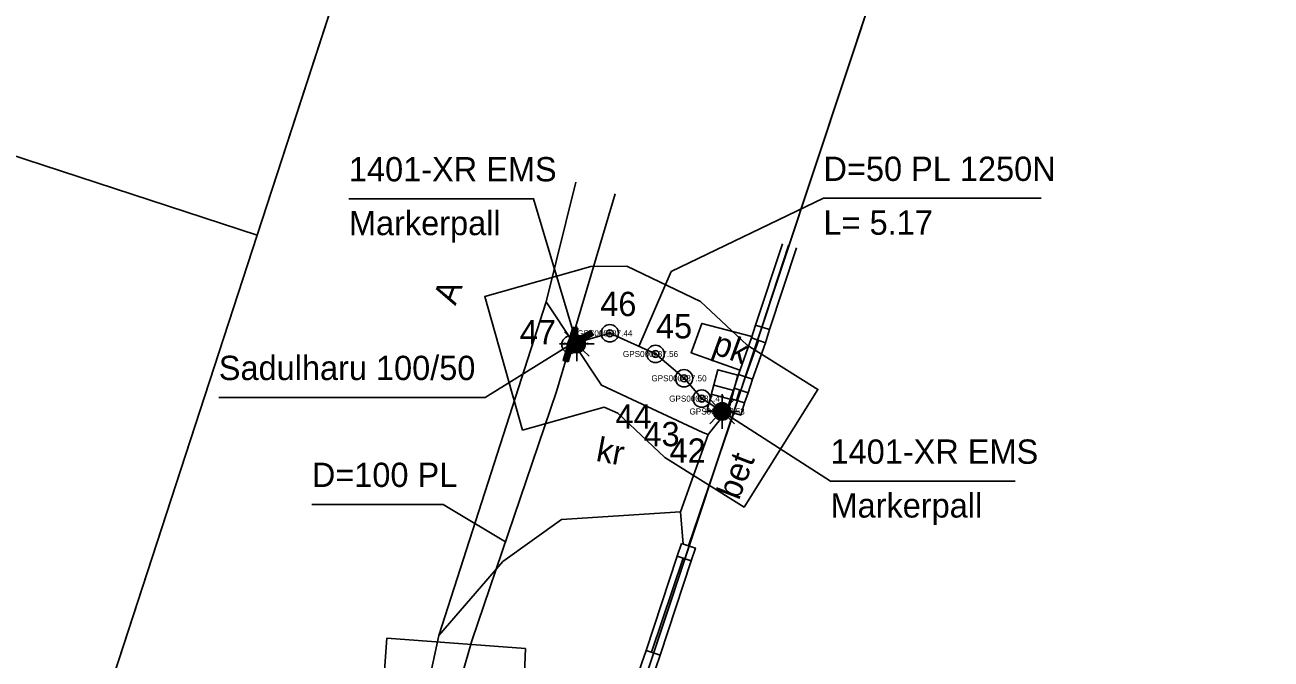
# Model space of a CAD drawing. Extents: x 557623 to 561104, y 6593590 to 6594940.
# Drawn here: x 558216.67 to 558252.56, y 6593724.18 to 6593742.46 of the extents above; entities that cross this region are included whole.
import ezdxf

# ---------------------------------------------------------------- set-up
doc = ezdxf.new("R2010")
doc.units = 0
for name, color, linetype in [('AED', 7, 'Continuous'), ('ELRAJATISMP', 7, 'Continuous'), ('KOORDPUNKT', 7, 'Continuous'), ('MOOTKORG-EH2000', 7, 'Continuous'), ('MOOTMPUNKT', 7, 'Continuous'), ('MOOTNR', 7, 'Continuous'), ('MOOTPIIR', 7, 'Continuous'), ('PIIR', 7, 'Continuous'), ('SITRASS', 7, 'Continuous'), ('TEE', 7, 'Continuous')]:
    doc.layers.add(name, color=color, linetype=linetype)

msp = doc.modelspace()

# ---------------------------------------------------------------- linework, layer by layer
at = {"layer": 'AED'}
for p, q in [((558238.661, 6593736.099), (558237.892, 6593733.748)), ((558237.713, 6593733.807), (558238.115, 6593733.676)), ((558237.793, 6593733.368), (558237.419, 6593732.313)), ((558237.593, 6593733.436), (558237.993, 6593733.3)), ((558237.218, 6593732.38), (558237.619, 6593732.245)), ((558236.99, 6593731.696), (558237.392, 6593731.563)), ((558237.096, 6593731.994), (558237.497, 6593731.859)), ((558237.258, 6593731.939), (558237.161, 6593731.639)), ((558235.779, 6593727.448), (558237.083, 6593731.276)), ((558235.622, 6593727.093), (558234.71, 6593724.382)), ((558235.454, 6593727.148), (558235.856, 6593727.015)), ((558234.563, 6593724.432), (558234.963, 6593724.296))]:
    msp.add_line(p, q, dxfattribs=at)
for points in [[(558238.484, 6593736.152), (558237.713, 6593733.807), (558237.593, 6593733.436), (558237.218, 6593732.38), (558237.096, 6593731.994), (558236.99, 6593731.696), (558236.881, 6593731.338), (558237.285, 6593731.214), (558237.392, 6593731.563), (558237.497, 6593731.859), (558237.619, 6593732.245), (558237.993, 6593733.3), (558238.115, 6593733.676), (558238.889, 6593736.031)], [(558235.578, 6593727.516), (558235.454, 6593727.148), (558234.563, 6593724.432), (558234.437, 6593724.073), (558233.533, 6593721.373), (558233.407, 6593720.993), (558233.248, 6593720.57), (558233.136, 6593720.189), (558233.542, 6593720.07), (558233.649, 6593720.436), (558233.805, 6593720.851), (558233.934, 6593721.239), (558234.837, 6593723.936), (558234.963, 6593724.296), (558235.856, 6593727.015), (558235.979, 6593727.381), (558235.578, 6593727.516)]]:
    msp.add_lwpolyline(points, dxfattribs=at)
at = {"layer": 'ELRAJATISMP'}
for p, q in [((558236.505, 6593732.078), (558237.082, 6593731.923)), ((558236.435, 6593731.816), (558237.011, 6593731.66))]:
    msp.add_line(p, q, dxfattribs=at)
msp.add_lwpolyline([(558236.315, 6593731.37), (558236.625, 6593732.523), (558237.202, 6593732.368), (558236.891, 6593731.215)], close=True, dxfattribs=at)
at = {"layer": 'KOORDPUNKT'}
for centre, radius in [((558233.514, 6593733.572), 0.25), ((558232.381, 6593733.246), 0.25), ((558233.514, 6593733.572), 0.025), ((558233.514, 6593733.572), 0.0221), ((558233.514, 6593733.572), 0.0191), ((558233.514, 6593733.572), 0.0161), ((558233.514, 6593733.572), 0.0132), ((558233.514, 6593733.572), 0.0102), ((558233.514, 6593733.572), 0.00726), ((558233.514, 6593733.572), 0.0043), ((558232.381, 6593733.246), 0.025), ((558232.381, 6593733.246), 0.0221), ((558232.381, 6593733.246), 0.0191), ((558232.381, 6593733.246), 0.0161), ((558232.381, 6593733.246), 0.0132), ((558232.381, 6593733.246), 0.0102), ((558232.381, 6593733.246), 0.00726), ((558232.381, 6593733.246), 0.0043), ((558234.83, 6593732.975), 0.25), ((558234.83, 6593732.975), 0.025), ((558234.83, 6593732.975), 0.0221), ((558234.83, 6593732.975), 0.0191), ((558234.83, 6593732.975), 0.0161), ((558234.83, 6593732.975), 0.0132), ((558234.83, 6593732.975), 0.0102), ((558234.83, 6593732.975), 0.00726), ((558234.83, 6593732.975), 0.0043), ((558235.651, 6593732.275), 0.25), ((558235.651, 6593732.275), 0.025), ((558235.651, 6593732.275), 0.0221), ((558235.651, 6593732.275), 0.0191), ((558235.651, 6593732.275), 0.0161), ((558235.651, 6593732.275), 0.0132), ((558235.651, 6593732.275), 0.0102), ((558235.651, 6593732.275), 0.00726), ((558235.651, 6593732.275), 0.0043), ((558236.162, 6593731.69), 0.25), ((558236.162, 6593731.69), 0.025), ((558236.162, 6593731.69), 0.0221), ((558236.162, 6593731.69), 0.0191), ((558236.162, 6593731.69), 0.0161), ((558236.162, 6593731.69), 0.0132), ((558236.162, 6593731.69), 0.0102), ((558236.162, 6593731.69), 0.00726), ((558236.162, 6593731.69), 0.0043), ((558236.748, 6593731.318), 0.25), ((558236.748, 6593731.318), 0.025), ((558236.748, 6593731.318), 0.0221), ((558236.748, 6593731.318), 0.0191), ((558236.748, 6593731.318), 0.0161), ((558236.748, 6593731.318), 0.0132), ((558236.748, 6593731.318), 0.0102), ((558236.748, 6593731.318), 0.00726), ((558236.748, 6593731.318), 0.0043)]:
    msp.add_circle(centre, radius, dxfattribs=at)
at = {"layer": 'MOOTMPUNKT'}
for centre in [(558233.514, 6593733.572), (558232.381, 6593733.246), (558232.561, 6593733.264), (558234.83, 6593732.975), (558235.651, 6593732.275), (558236.162, 6593731.69), (558236.748, 6593731.318)]:
    msp.add_circle(centre, 0.1, dxfattribs=at)
at = {"layer": 'MOOTPIIR'}
for points in [[(558235.097, 6593729.996), (558233.746, 6593731.266), (558233.35, 6593731.446), (558231.001, 6593730.781), (558229.911, 6593734.629), (558232.965, 6593735.494), (558234.007, 6593735.507), (558236.129, 6593734.491), (558237.469, 6593733.23), (558239.507, 6593731.952), (558237.382, 6593728.563)], [(558224.071, 6593701.107), (558223.371, 6593701.468), (558222.865, 6593702.071), (558222.52, 6593703.045), (558222.449, 6593703.914), (558225.504, 6593712.244), (558226.839, 6593717.14), (558226.896, 6593722.119), (558227.094, 6593724.783), (558231.083, 6593724.486), (558230.76, 6593716.314), (558229.284, 6593710.931), (558226.873, 6593704.466), (558228.352, 6593704.044), (558227.254, 6593700.198)]]:
    msp.add_lwpolyline(points, close=True, dxfattribs=at)
at = {"layer": 'PIIR'}
for points in [[(558116.4, 6593642.05), (558168.38, 6593646.81), (558178.49, 6593637.56), (558192.41, 6593589.78), (558209.47, 6593653.34), (558323.43, 6593700.69), (558335.66, 6593705.77), (558332.5, 6593716.29), (558327.58, 6593714.86), (558215.76, 6593667.03), (558218.35, 6593674.85), (558233.15, 6593719.46), (558244.8, 6593754.57), (558258.02, 6593794.44), (558264.95, 6593815.32), (558262.73, 6593845.24), (558260.51, 6593875.16), (558258.28, 6593905.07), (558256.21, 6593933), (558255.41, 6593943.78), (558242.48, 6594116.13)], [(558233.56, 6594031.9), (558236.78, 6594000.76), (558239.15, 6593969.76), (558240.61, 6593938.38), (558242.92, 6593907.04), (558244.72, 6593890.33), (558247.43, 6593853.59), (558250.3, 6593817.92), (558242.02, 6593793.19), (558232.67, 6593764.97), (558223.36, 6593736.4), (558213.98, 6593707.63), (558204.43, 6593679.17), (558195.33, 6593650.73), (558157.35, 6593663.29)]]:
    msp.add_lwpolyline(points, dxfattribs=at)
for points in [[(558223.36, 6593736.4), (558232.67, 6593764.97), (558194.67, 6593777.35), (558185.34, 6593748.84)], [(558272.24, 6593707.08), (558283.89, 6593742.2), (558278.17, 6593744.01), (558244.8, 6593754.57), (558233.15, 6593719.46)], [(558213.98, 6593707.63), (558223.36, 6593736.4), (558185.34, 6593748.84), (558175.92, 6593720.06)]]:
    msp.add_lwpolyline(points, close=True, dxfattribs=at)
at = {"layer": 'SITRASS'}
for p, q in [((558232.168, 6593732.788), (558232.451, 6593733.747)), ((558232.384, 6593733.441), (558232.208, 6593733.618)), ((558232.24, 6593732.766), (558232.523, 6593733.725)), ((558232.365, 6593733.453), (558232.455, 6593733.2)), ((558232.377, 6593733.494), (558232.477, 6593733.212)), ((558232.381, 6593733.246), (558233.003, 6593733.584)), ((558232.389, 6593733.534), (558232.499, 6593733.225)), ((558232.401, 6593733.575), (558232.521, 6593733.237)), ((558232.413, 6593733.616), (558232.544, 6593733.249)), ((558232.425, 6593733.656), (558232.51, 6593733.417)), ((558232.437, 6593733.697), (558232.522, 6593733.457)), ((558232.445, 6593733.195), (558233.039, 6593733.518)), ((558232.449, 6593733.738), (558232.534, 6593733.498)), ((558232.595, 6593733.704), (558232.451, 6593733.747)), ((558232.475, 6593733.74), (558232.546, 6593733.539)), ((558232.504, 6593733.731), (558232.558, 6593733.579)), ((558232.505, 6593733.398), (558232.595, 6593733.704)), ((558232.505, 6593733.398), (558232.967, 6593733.649)), ((558232.534, 6593733.722), (558232.57, 6593733.62)), ((558232.561, 6593733.514), (558232.561, 6593733.764)), ((558232.564, 6593733.713), (558232.582, 6593733.661)), ((558232.593, 6593733.705), (558232.594, 6593733.701)), ((558232.604, 6593733.452), (558232.655, 6593733.309)), ((558232.626, 6593733.464), (558232.677, 6593733.321)), ((558232.648, 6593733.476), (558232.699, 6593733.333)), ((558232.671, 6593733.488), (558232.722, 6593733.345)), ((558232.693, 6593733.5), (558232.744, 6593733.357)), ((558232.715, 6593733.513), (558232.766, 6593733.37)), ((558232.737, 6593733.525), (558232.788, 6593733.382)), ((558232.738, 6593733.441), (558232.915, 6593733.618)), ((558232.759, 6593733.537), (558232.81, 6593733.394)), ((558232.782, 6593733.549), (558232.833, 6593733.406)), ((558232.804, 6593733.561), (558232.855, 6593733.418)), ((558232.826, 6593733.573), (558232.877, 6593733.43)), ((558232.848, 6593733.585), (558232.899, 6593733.442)), ((558232.871, 6593733.597), (558232.922, 6593733.454)), ((558232.893, 6593733.609), (558232.944, 6593733.466)), ((558232.915, 6593733.621), (558232.966, 6593733.478)), ((558232.937, 6593733.633), (558232.988, 6593733.49)), ((558232.96, 6593733.645), (558233.011, 6593733.502)), ((558233.039, 6593733.518), (558232.967, 6593733.649)), ((558233.018, 6593733.555), (558233.033, 6593733.515)), ((558232.311, 6593733.264), (558232.061, 6593733.264)), ((558232.384, 6593733.088), (558232.208, 6593732.911)), ((558232.256, 6593733.087), (558232.342, 6593732.847)), ((558232.268, 6593733.128), (558232.354, 6593732.888)), ((558232.28, 6593733.168), (558232.366, 6593732.929)), ((558232.292, 6593733.209), (558232.378, 6593732.969)), ((558232.304, 6593733.25), (558232.39, 6593733.01)), ((558232.312, 6593732.745), (558232.445, 6593733.195)), ((558232.316, 6593733.29), (558232.402, 6593733.051)), ((558232.328, 6593733.331), (558232.414, 6593733.091)), ((558232.34, 6593733.372), (558232.426, 6593733.132)), ((558232.353, 6593733.412), (558232.438, 6593733.173)), ((558232.515, 6593733.404), (558232.566, 6593733.261)), ((558232.537, 6593733.416), (558232.588, 6593733.273)), ((558232.559, 6593733.428), (558232.61, 6593733.285)), ((558232.582, 6593733.44), (558232.633, 6593733.297)), ((558232.738, 6593733.088), (558232.915, 6593732.911)), ((558232.811, 6593733.264), (558233.061, 6593733.264)), ((558232.168, 6593732.788), (558232.312, 6593732.745)), ((558232.172, 6593732.802), (558232.179, 6593732.785)), ((558232.184, 6593732.843), (558232.208, 6593732.776)), ((558232.196, 6593732.884), (558232.238, 6593732.767)), ((558232.208, 6593732.924), (558232.268, 6593732.758)), ((558232.22, 6593732.965), (558232.297, 6593732.749)), ((558232.232, 6593733.006), (558232.318, 6593732.766)), ((558232.244, 6593733.046), (558232.33, 6593732.807)), ((558232.561, 6593733.014), (558232.561, 6593732.764)), ((558236.571, 6593731.495), (558236.395, 6593731.672)), ((558236.748, 6593731.568), (558236.748, 6593731.818)), ((558236.925, 6593731.495), (558237.102, 6593731.672)), ((558236.498, 6593731.318), (558236.248, 6593731.318)), ((558236.998, 6593731.318), (558237.248, 6593731.318)), ((558236.571, 6593731.142), (558236.395, 6593730.965)), ((558236.748, 6593731.068), (558236.748, 6593730.818)), ((558236.925, 6593731.142), (558237.102, 6593730.965))]:
    msp.add_line(p, q, dxfattribs=at)
for points in [[(558232.561, 6593733.264), (558231.32, 6593737.448), (558226, 6593737.448)], [(558233.666, 6593737.587), (558231.983, 6593731.897), (558229.542, 6593724.709), (558228.941, 6593722.639)], [(558234.346, 6593733.194), (558235.281, 6593735.349), (558239.668, 6593737.46), (558245.938, 6593737.46)], [(558236.748, 6593731.318), (558236.162, 6593731.69), (558235.651, 6593732.275), (558234.83, 6593732.975), (558233.514, 6593733.572), (558232.381, 6593733.246)], [(558222.252, 6593731.724), (558229.922, 6593731.724), (558232.381, 6593733.246)], [(558236.748, 6593731.318), (558239.87, 6593729.312), (558245.19, 6593729.312)], [(558230.51, 6593727.56), (558228.712, 6593728.643), (558224.932, 6593728.643)]]:
    msp.add_lwpolyline(points, dxfattribs=at)
for centre, radius in [((558232.561, 6593733.264), 0.25), ((558232.561, 6593733.264), 0.225), ((558232.561, 6593733.264), 0.2), ((558232.561, 6593733.264), 0.175), ((558232.561, 6593733.264), 0.15), ((558232.561, 6593733.264), 0.125), ((558232.561, 6593733.264), 0.1), ((558232.561, 6593733.264), 0.075), ((558232.561, 6593733.264), 0.05), ((558232.561, 6593733.264), 0.025), ((558236.748, 6593731.318), 0.25), ((558236.748, 6593731.318), 0.225), ((558236.748, 6593731.318), 0.2), ((558236.748, 6593731.318), 0.175), ((558236.748, 6593731.318), 0.15), ((558236.748, 6593731.318), 0.125), ((558236.748, 6593731.318), 0.1), ((558236.748, 6593731.318), 0.075), ((558236.748, 6593731.318), 0.05), ((558236.748, 6593731.318), 0.025)]:
    msp.add_circle(centre, radius, dxfattribs=at)
at = {"layer": 'TEE'}
for points in [[(558232.539, 6593737.923), (558231.676, 6593734.481), (558228.592, 6593724.868), (558228.072, 6593722.451), (558224.898, 6593713.678), (558221.97, 6593705.577), (558220.763, 6593702.259)], [(558231.676, 6593734.481), (558233.274, 6593732.072), (558236.195, 6593730.714), (558236.351, 6593730.659)], [(558237.263, 6593732.506), (558235.853, 6593733.013), (558236.167, 6593733.858), (558237.606, 6593733.477)], [(558236.89, 6593731.336), (558236.351, 6593730.659), (558235.547, 6593728.427), (558235.624, 6593727.5)], [(558235.547, 6593728.427), (558232.123, 6593728.202), (558230.434, 6593726.997), (558228.592, 6593724.868)]]:
    msp.add_lwpolyline(points, dxfattribs=at)

# ---------------------------------------------------------------- texts
at = {"layer": 'KOORDPUNKT'}
for s, p in [('46 ', (558233.238, 6593734.067)), ('47 ', (558230.919, 6593733.251)), ('45 ', (558234.842, 6593733.424)), ('44 ', (558233.678, 6593730.824)), ('43 ', (558234.483, 6593730.317)), ('42 ', (558235.234, 6593729.842))]:
    msp.add_text(s, height=0.7, dxfattribs=at).set_placement(p)
at = {"layer": 'MOOTKORG-EH2000'}
for s, height, p in [(' 37.44', 0.175, (558233.514, 6593733.484)), (' 37.37', 0.0875, (558232.381, 6593733.202)), (' 37.37', 0.0875, (558232.561, 6593733.221)), (' 37.56', 0.175, (558234.83, 6593732.887)), (' 37.50', 0.175, (558235.651, 6593732.187)), (' 37.47', 0.175, (558236.162, 6593731.602)), (' 37.53', 0.175, (558236.748, 6593731.231))]:
    msp.add_text(s, height=height, dxfattribs=at).set_placement(p)
at = {"layer": 'MOOTNR'}
for s, height, p in [('GPS0006 ', 0.175, (558232.575, 6593733.484)), ('GPS0071 ', 0.0875, (558232.092, 6593733.221)), ('GPS0005 ', 0.175, (558233.891, 6593732.887)), ('GPS0004 ', 0.175, (558234.712, 6593732.187)), ('GPS0003 ', 0.175, (558235.223, 6593731.602)), ('GPS0002 ', 0.175, (558235.809, 6593731.231))]:
    msp.add_text(s, height=height, dxfattribs=at).set_placement(p)
at = {"layer": 'SITRASS'}
for s, p in [('1401-XR EMS', (558226, 6593737.948)), ('D=50 PL 1250N', (558239.668, 6593737.96)), ('Markerpall', (558226, 6593736.398)), ('L= 5.17', (558239.668, 6593736.41)), ('Sadulharu 100/50', (558222.252, 6593732.224)), ('1401-XR EMS', (558239.87, 6593729.812)), ('D=100 PL', (558224.932, 6593729.143)), ('Markerpall', (558239.87, 6593728.262))]:
    msp.add_text(s, height=0.7, dxfattribs=at).set_placement(p)
at = {"layer": 'TEE'}
for s, rotation, p in [('A', 69.8762, (558229.068, 6593734.352)), ('pk', 340.0549, (558236.425, 6593733.002)), ('kr', 349.3357, (558233.089, 6593729.9)), ('bet', 68.8356, (558237.228, 6593728.739))]:
    msp.add_text(s, height=0.7, rotation=rotation, dxfattribs=at).set_placement(p)

doc.saveas('drawing.dxf')
